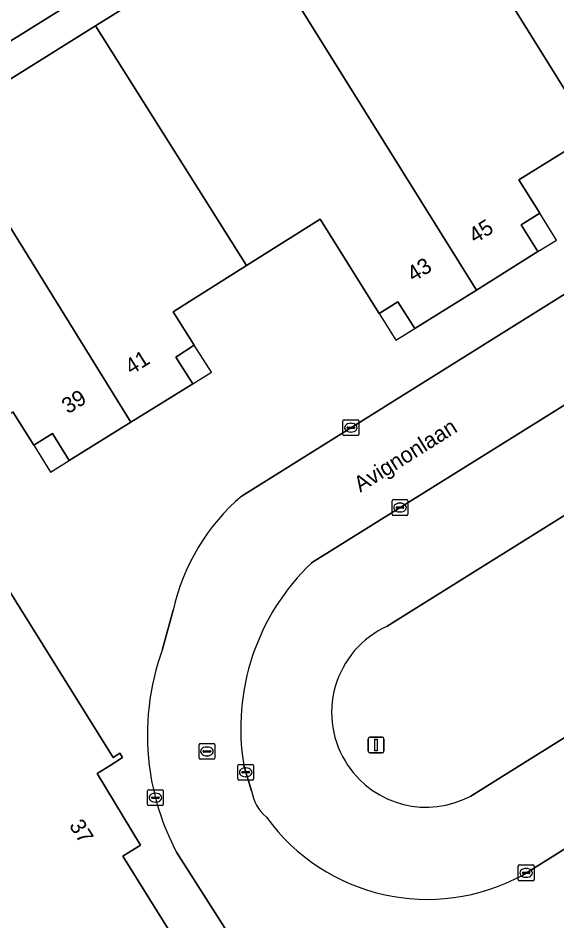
# Model space of a CAD drawing. Extents: x 158455 to 159797, y 387218 to 388672.
# Drawn here: x 158762.8 to 158796.9, y 387490.1 to 387547.3 of the extents above; entities that cross this region are included whole.
import ezdxf

# ---------------------------------------------------------------- set-up
doc = ezdxf.new("R2010")
doc.units = 0
for name, color, linetype in [('IMGEO_Brandkraan', 7, 'Continuous'), ('IMGEO_Erf', 7, 'Continuous'), ('IMGEO_Kolk', 7, 'Continuous'), ('IMGEO_Lichtmast', 7, 'Continuous'), ('IMGEO_Openbare_ruimte_label', 7, 'Continuous'), ('IMGEO_Pand', 7, 'Continuous'), ('IMGEO_Pand_nummerreeks', 7, 'Continuous'), ('IMGEO_Pand_overbouw', 7, 'Continuous'), ('IMGEO_Parkeervlak_open', 7, 'Continuous'), ('IMGEO_Rijbaan_lokaal_open', 7, 'Continuous'), ('IMGEO_Voetpad_open', 7, 'Continuous')]:
    doc.layers.add(name, color=color, linetype=linetype)

msp = doc.modelspace()

# ---------------------------------------------------------------- linework, layer by layer
at = {"layer": 'IMGEO_Brandkraan'}
for p, q in [((158774.319, 387501.385), (158775.171, 387501.385)), ((158774.244, 387500.459), (158774.244, 387501.311)), ((158774.503, 387500.879), (158774.503, 387500.891)), ((158774.941, 387500.842), (158774.543, 387500.842)), ((158774.546, 387500.928), (158774.944, 387500.928)), ((158774.732, 387501.165), (158774.757, 387501.165)), ((158774.987, 387500.891), (158774.987, 387500.879)), ((158775.245, 387501.311), (158775.245, 387500.459)), ((158775.171, 387500.385), (158774.319, 387500.385)), ((158774.755, 387500.605), (158774.73, 387500.605))]:
    msp.add_line(p, q, dxfattribs=at)
for points in [[(158774.319, 387501.385), (158775.171, 387501.385)], [(158774.244, 387500.459), (158774.244, 387501.311)], [(158775.245, 387501.311), (158775.245, 387500.459)], [(158775.171, 387500.385), (158774.319, 387500.385)]]:
    msp.add_lwpolyline(points, dxfattribs=at)
for centre, radius, start, end in [((158774.321, 387501.309), 0.0765, 91.552, 178.448), ((158774.321, 387501.309), 0.0765, 91.552, 178.448), ((158775.169, 387501.309), 0.0765, 1.552, 88.448), ((158775.169, 387501.309), 0.0765, 1.552, 88.448), ((158774.543, 387500.888), 0.0403, 85.8775, 175.7526), ((158774.54, 387500.878), 0.0366, 178.938, 274.7102), ((158774.944, 387500.885), 0.043, 264.8664, 352.4533), ((158774.948, 387500.89), 0.0386, 1.7309, 96.639), ((158774.321, 387500.461), 0.0765, 181.552, 268.448), ((158774.321, 387500.461), 0.0765, 181.552, 268.448), ((158775.169, 387500.461), 0.0765, 271.552, 358.448), ((158775.169, 387500.461), 0.0765, 271.552, 358.448)]:
    msp.add_arc(centre, radius, start, end, dxfattribs=at)
for centre, major_axis, ratio, start_param, end_param in [((158774.731, 387500.885), (-0.387, 0.002), 0.722429, 4.712389, 7.853982), ((158774.756, 387500.885), (-0.39, 0.002), 0.717154, 1.570796, 4.712389)]:
    msp.add_ellipse(centre, major_axis=major_axis, ratio=ratio, start_param=start_param, end_param=end_param, dxfattribs=at)
at = {"layer": 'IMGEO_Erf'}
msp.add_lwpolyline([(158749.516, 387537.927), (158738.745, 387555.234), (158752.109, 387563.618), (158751.515, 387564.592), (158754.723, 387566.608), (158755.385, 387565.623), (158781.522, 387581.924), (158792.348, 387564.63)], close=True, dxfattribs=at)
for points in [[(158758.083, 387540.857), (158767.688, 387546.853), (158777.539, 387553.003)], [(158799.185, 387539.994), (158794.518, 387537.084), (158795.836, 387534.971), (158794.663, 387534.233), (158795.723, 387532.548), (158791.82, 387530.113), (158787.912, 387527.674), (158786.85, 387529.37), (158785.663, 387528.627), (158781.924, 387534.604), (158777.262, 387531.665), (158772.609, 387528.733), (158773.939, 387526.623), (158772.769, 387525.853), (158773.843, 387524.168), (158769.933, 387521.744), (158766.012, 387519.313), (158764.959, 387521.013), (158763.77, 387520.276), (158762.452, 387522.401)], [(158776.971, 387517.085), (158807.042, 387535.864), (158810.332, 387530.677)], [(158762.308, 387475.257), (158746.866, 387500), (158745.717, 387501.841), (158761.741, 387511.827), (158768.797, 387500.506), (158769.226, 387500.781), (158769.4, 387500.503), (158768.61, 387500), (158767.794, 387499.481), (158770.54, 387494.943), (158769.42, 387494.242), (158771.128, 387491.512), (158776.056, 387483.637)], [(158771.926, 387507.371), (158772.6, 387509.83)], [(158778.207, 387486.065), (158772.815, 387494.506)]]:
    msp.add_lwpolyline(points, dxfattribs=at)
for centre, radius, start, end in [((158785.686, 387506.89), 13.412, 130.5253, 167.3384), ((158786.944, 387501.943), 15.968, 160.1294, 186.9906), ((158786.955, 387501.952), 15.98, 187.0156, 207.7708)]:
    msp.add_arc(centre, radius, start, end, dxfattribs=at)
at = {"layer": 'IMGEO_Kolk'}
for p, q in [((158783.366, 387520.964), (158783.366, 387521.816)), ((158783.441, 387521.89), (158784.293, 387521.89)), ((158783.625, 387521.384), (158783.625, 387521.396)), ((158783.668, 387521.433), (158784.066, 387521.433)), ((158783.854, 387521.67), (158783.879, 387521.67)), ((158784.109, 387521.396), (158784.109, 387521.384)), ((158784.367, 387521.816), (158784.367, 387520.964)), ((158784.293, 387520.89), (158783.441, 387520.89)), ((158784.063, 387521.347), (158783.665, 387521.347)), ((158783.877, 387521.11), (158783.852, 387521.11)), ((158786.558, 387516.833), (158787.41, 387516.833)), ((158786.483, 387515.907), (158786.483, 387516.759)), ((158786.742, 387516.327), (158786.742, 387516.339)), ((158787.18, 387516.29), (158786.782, 387516.29)), ((158786.785, 387516.376), (158787.183, 387516.376)), ((158786.971, 387516.613), (158786.996, 387516.613)), ((158787.226, 387516.339), (158787.226, 387516.327)), ((158787.484, 387516.759), (158787.484, 387515.907)), ((158787.41, 387515.833), (158786.558, 387515.833)), ((158786.994, 387516.053), (158786.969, 387516.053)), ((158776.704, 387499.139), (158776.704, 387499.991)), ((158776.779, 387500.065), (158777.631, 387500.065)), ((158777.192, 387499.845), (158777.217, 387499.845)), ((158777.705, 387499.991), (158777.705, 387499.139)), ((158776.963, 387499.559), (158776.963, 387499.571)), ((158777.401, 387499.522), (158777.003, 387499.522)), ((158777.006, 387499.608), (158777.404, 387499.608)), ((158777.215, 387499.285), (158777.19, 387499.285)), ((158777.447, 387499.571), (158777.447, 387499.559)), ((158777.631, 387499.065), (158776.779, 387499.065)), ((158770.982, 387497.528), (158770.982, 387498.38)), ((158771.057, 387498.454), (158771.909, 387498.454)), ((158771.241, 387497.948), (158771.241, 387497.96)), ((158771.284, 387497.997), (158771.682, 387497.997)), ((158771.47, 387498.234), (158771.495, 387498.234)), ((158771.725, 387497.96), (158771.725, 387497.948)), ((158771.983, 387498.38), (158771.983, 387497.528)), ((158771.909, 387497.454), (158771.057, 387497.454)), ((158771.679, 387497.911), (158771.281, 387497.911)), ((158771.493, 387497.674), (158771.468, 387497.674)), ((158794.474, 387492.766), (158794.474, 387493.618)), ((158794.549, 387493.692), (158795.401, 387493.692)), ((158794.962, 387493.472), (158794.987, 387493.472)), ((158795.475, 387493.618), (158795.475, 387492.766)), ((158794.733, 387493.186), (158794.733, 387493.198)), ((158795.171, 387493.149), (158794.773, 387493.149)), ((158794.776, 387493.235), (158795.174, 387493.235)), ((158794.985, 387492.912), (158794.96, 387492.912)), ((158795.217, 387493.198), (158795.217, 387493.186)), ((158795.401, 387492.692), (158794.549, 387492.692))]:
    msp.add_line(p, q, dxfattribs=at)
for points in [[(158783.366, 387520.964), (158783.366, 387521.816)], [(158783.441, 387521.89), (158784.293, 387521.89)], [(158784.367, 387521.816), (158784.367, 387520.964)], [(158784.293, 387520.89), (158783.441, 387520.89)], [(158786.558, 387516.833), (158787.41, 387516.833)], [(158786.483, 387515.907), (158786.483, 387516.759)], [(158787.484, 387516.759), (158787.484, 387515.907)], [(158787.41, 387515.833), (158786.558, 387515.833)], [(158776.704, 387499.139), (158776.704, 387499.991)], [(158776.779, 387500.065), (158777.631, 387500.065)], [(158777.705, 387499.991), (158777.705, 387499.139)], [(158777.631, 387499.065), (158776.779, 387499.065)], [(158770.982, 387497.528), (158770.982, 387498.38)], [(158771.057, 387498.454), (158771.909, 387498.454)], [(158771.983, 387498.38), (158771.983, 387497.528)], [(158771.909, 387497.454), (158771.057, 387497.454)], [(158794.474, 387492.766), (158794.474, 387493.618)], [(158794.549, 387493.692), (158795.401, 387493.692)], [(158795.475, 387493.618), (158795.475, 387492.766)], [(158795.401, 387492.692), (158794.549, 387492.692)]]:
    msp.add_lwpolyline(points, dxfattribs=at)
for centre, radius, start, end in [((158783.443, 387521.814), 0.0765, 91.552, 178.448), ((158783.443, 387521.814), 0.0765, 91.552, 178.448), ((158783.665, 387521.393), 0.0403, 85.8775, 175.7526), ((158783.662, 387521.383), 0.0366, 178.938, 274.7102), ((158784.066, 387521.39), 0.043, 264.8664, 352.4533), ((158784.07, 387521.395), 0.0386, 1.7309, 96.639), ((158784.291, 387521.814), 0.0765, 1.552, 88.448), ((158784.291, 387521.814), 0.0765, 1.552, 88.448), ((158783.443, 387520.966), 0.0765, 181.552, 268.448), ((158783.443, 387520.966), 0.0765, 181.552, 268.448), ((158784.291, 387520.966), 0.0765, 271.552, 358.448), ((158784.291, 387520.966), 0.0765, 271.552, 358.448), ((158786.56, 387516.757), 0.0765, 91.552, 178.448), ((158786.56, 387516.757), 0.0765, 91.552, 178.448), ((158787.408, 387516.757), 0.0765, 1.552, 88.448), ((158787.408, 387516.757), 0.0765, 1.552, 88.448), ((158786.782, 387516.336), 0.0403, 85.8775, 175.7526), ((158786.779, 387516.326), 0.0366, 178.938, 274.7102), ((158787.183, 387516.333), 0.043, 264.8664, 352.4533), ((158787.187, 387516.338), 0.0386, 1.7309, 96.639), ((158786.56, 387515.909), 0.0765, 181.552, 268.448), ((158786.56, 387515.909), 0.0765, 181.552, 268.448), ((158787.408, 387515.909), 0.0765, 271.552, 358.448), ((158787.408, 387515.909), 0.0765, 271.552, 358.448), ((158776.781, 387499.989), 0.0765, 91.552, 178.448), ((158776.781, 387499.989), 0.0765, 91.552, 178.448), ((158777.629, 387499.989), 0.0765, 1.552, 88.448), ((158777.629, 387499.989), 0.0765, 1.552, 88.448), ((158776.781, 387499.141), 0.0765, 181.552, 268.448), ((158776.781, 387499.141), 0.0765, 181.552, 268.448), ((158777.003, 387499.568), 0.0403, 85.8775, 175.7526), ((158777, 387499.558), 0.0366, 178.938, 274.7102), ((158777.404, 387499.565), 0.043, 264.8664, 352.4533), ((158777.408, 387499.57), 0.0386, 1.7309, 96.639), ((158777.629, 387499.141), 0.0765, 271.552, 358.448), ((158777.629, 387499.141), 0.0765, 271.552, 358.448), ((158771.059, 387498.378), 0.0765, 91.552, 178.448), ((158771.059, 387498.378), 0.0765, 91.552, 178.448), ((158771.281, 387497.957), 0.0403, 85.8775, 175.7526), ((158771.278, 387497.947), 0.0366, 178.938, 274.7102), ((158771.682, 387497.954), 0.043, 264.8664, 352.4533), ((158771.686, 387497.959), 0.0386, 1.7309, 96.639), ((158771.907, 387498.378), 0.0765, 1.552, 88.448), ((158771.907, 387498.378), 0.0765, 1.552, 88.448), ((158771.059, 387497.53), 0.0765, 181.552, 268.448), ((158771.059, 387497.53), 0.0765, 181.552, 268.448), ((158771.907, 387497.53), 0.0765, 271.552, 358.448), ((158771.907, 387497.53), 0.0765, 271.552, 358.448), ((158794.551, 387493.616), 0.0765, 91.552, 178.448), ((158794.551, 387493.616), 0.0765, 91.552, 178.448), ((158795.399, 387493.616), 0.0765, 1.552, 88.448), ((158795.399, 387493.616), 0.0765, 1.552, 88.448), ((158794.773, 387493.195), 0.0403, 85.8775, 175.7526), ((158794.77, 387493.185), 0.0366, 178.938, 274.7102), ((158795.174, 387493.192), 0.043, 264.8664, 352.4533), ((158795.178, 387493.197), 0.0386, 1.7309, 96.639), ((158794.551, 387492.768), 0.0765, 181.552, 268.448), ((158794.551, 387492.768), 0.0765, 181.552, 268.448), ((158795.399, 387492.768), 0.0765, 271.552, 358.448), ((158795.399, 387492.768), 0.0765, 271.552, 358.448)]:
    msp.add_arc(centre, radius, start, end, dxfattribs=at)
for centre, major_axis, ratio, start_param, end_param in [((158783.853, 387521.39), (-0.387, 0.002), 0.722429, 4.712389, 7.853982), ((158783.878, 387521.39), (-0.39, 0.002), 0.717154, 1.570796, 4.712389), ((158786.97, 387516.333), (-0.387, 0.002), 0.722429, 4.712389, 7.853982), ((158786.995, 387516.333), (-0.39, 0.002), 0.717154, 1.570796, 4.712389), ((158777.191, 387499.565), (-0.387, 0.002), 0.722429, 4.712389, 7.853982), ((158777.216, 387499.565), (-0.39, 0.002), 0.717154, 1.570796, 4.712389), ((158771.469, 387497.954), (-0.387, 0.002), 0.722429, 4.712389, 7.853982), ((158771.494, 387497.954), (-0.39, 0.002), 0.717154, 1.570796, 4.712389), ((158794.961, 387493.192), (-0.387, 0.002), 0.722429, 4.712389, 7.853982), ((158794.986, 387493.192), (-0.39, 0.002), 0.717154, 1.570796, 4.712389)]:
    msp.add_ellipse(centre, major_axis=major_axis, ratio=ratio, start_param=start_param, end_param=end_param, dxfattribs=at)
at = {"layer": 'IMGEO_Lichtmast'}
for p, q in [((158784.97, 387500.891), (158784.97, 387501.691)), ((158784.97, 387501.691), (158784.97, 387500.891)), ((158785.07, 387501.791), (158785.86, 387501.791)), ((158785.86, 387501.791), (158785.07, 387501.791)), ((158785.96, 387501.691), (158785.96, 387500.891)), ((158785.96, 387500.891), (158785.96, 387501.691)), ((158785.86, 387500.791), (158785.07, 387500.791)), ((158785.07, 387500.791), (158785.86, 387500.791))]:
    msp.add_line(p, q, dxfattribs=at)
msp.add_lwpolyline([(158785.39, 387501.666), (158785.54, 387501.666), (158785.54, 387500.916), (158785.39, 387500.916), (158785.39, 387501.666)], dxfattribs=at)
for centre, start, end in [((158785.07, 387501.691), 90, 180), ((158785.07, 387501.691), 90, 180), ((158785.86, 387501.691), 0, 90), ((158785.86, 387501.691), 360, 90), ((158785.07, 387500.891), 180, 270), ((158785.07, 387500.891), 180, 270), ((158785.86, 387500.891), 270, 0), ((158785.86, 387500.891), 270, 0)]:
    msp.add_arc(centre, 0.1, start, end, dxfattribs=at)
at = {"layer": 'IMGEO_Pand'}
for points in [[(158749.516, 387537.927), (158792.348, 387564.63), (158781.522, 387581.924), (158755.385, 387565.623), (158754.723, 387566.608), (158751.515, 387564.592), (158752.109, 387563.618), (158738.745, 387555.234)], [(158799.185, 387539.994), (158803.852, 387542.905), (158807.562, 387536.969), (158808.755, 387537.702), (158809.809, 387535.986), (158813.704, 387538.428), (158796.962, 387565.129), (158787.28, 387559.084)], [(158799.185, 387539.994), (158787.28, 387559.084), (158777.539, 387553.003), (158791.82, 387530.113), (158795.723, 387532.548), (158794.663, 387534.233), (158795.836, 387534.971), (158794.518, 387537.084)], [(158777.539, 387553.003), (158767.688, 387546.853), (158777.262, 387531.665), (158781.924, 387534.604), (158785.663, 387528.627), (158786.85, 387529.37), (158787.912, 387527.674), (158791.82, 387530.113)], [(158767.688, 387546.853), (158758.083, 387540.857), (158769.933, 387521.744), (158773.843, 387524.168), (158772.769, 387525.853), (158773.939, 387526.623), (158772.609, 387528.733), (158777.262, 387531.665)], [(158759.809, 387520.763), (158762.452, 387522.401), (158763.77, 387520.276), (158764.959, 387521.013), (158766.012, 387519.313), (158769.933, 387521.744), (158758.083, 387540.857), (158732.469, 387524.866), (158736.302, 387518.578), (158736.998, 387519.014), (158738.888, 387520.198), (158746.247, 387518.511), (158746.001, 387517.438), (158754.495, 387515.491), (158759.368, 387514.374), (158759.435, 387514.695), (158758.473, 387514.922)], [(158762.408, 387475.096), (158776.056, 387483.637), (158771.128, 387491.512), (158769.42, 387494.242), (158770.54, 387494.943), (158767.794, 387499.481), (158768.61, 387500), (158769.4, 387500.503), (158769.226, 387500.781), (158768.797, 387500.506), (158761.741, 387511.827), (158745.717, 387501.841), (158746.866, 387500), (158762.308, 387475.257)]]:
    msp.add_lwpolyline(points, close=True, dxfattribs=at)
at = {"layer": 'IMGEO_Pand_overbouw'}
for points in [[(158795.836, 387534.971), (158794.663, 387534.233), (158795.723, 387532.548), (158796.892, 387533.277)], [(158786.85, 387529.37), (158785.663, 387528.627), (158786.723, 387526.932), (158787.912, 387527.674)], [(158773.939, 387526.623), (158772.769, 387525.853), (158773.843, 387524.168), (158775.025, 387524.901)], [(158764.959, 387521.013), (158763.77, 387520.276), (158764.824, 387518.576), (158766.012, 387519.313)]]:
    msp.add_lwpolyline(points, close=True, dxfattribs=at)
at = {"layer": 'IMGEO_Parkeervlak_open'}
for points in [[(158798.379, 387523.435), (158781.383, 387512.839)], [(158786.178, 387508.818), (158800.63, 387517.848)], [(158794.757, 387493.057), (158805.862, 387500), (158816.691, 387506.77), (158813.57, 387511.831), (158794.585, 387500), (158791.466, 387498.056)], [(158777.078, 387500), (158777.579, 387498.395)]]:
    msp.add_lwpolyline(points, dxfattribs=at)
for centre, radius, start, end in [((158791.372, 387502.348), 14.485, 133.5962, 189.3305), ((158788.649, 387503.351), 5.999, 114.3199, 213.9627), ((158788.648, 387503.35), 5.998, 213.9601, 298.0262), ((158780.154, 387498.743), 2.598, 187.69, 230.8097), ((158788.716, 387504.103), 12.59, 215.8547, 298.6712)]:
    msp.add_arc(centre, radius, start, end, dxfattribs=at)
at = {"layer": 'IMGEO_Rijbaan_lokaal_open'}
for points in [[(158810.332, 387530.677), (158807.042, 387535.864), (158776.971, 387517.085)], [(158781.383, 387512.839), (158798.379, 387523.435)], [(158772.6, 387509.83), (158771.926, 387507.371)], [(158818.488, 387507.911), (158816.691, 387506.77), (158805.862, 387500), (158794.757, 387493.057)], [(158777.579, 387498.395), (158777.078, 387500)], [(158772.815, 387494.506), (158778.207, 387486.065)]]:
    msp.add_lwpolyline(points, dxfattribs=at)
for centre, radius, start, end in [((158785.686, 387506.89), 13.412, 130.5253, 167.3384), ((158791.372, 387502.348), 14.485, 133.5962, 189.3305), ((158786.944, 387501.943), 15.968, 160.1294, 186.9906), ((158786.955, 387501.952), 15.98, 187.0156, 207.7708), ((158780.154, 387498.743), 2.598, 187.69, 230.8097), ((158788.716, 387504.103), 12.59, 215.8547, 298.6712)]:
    msp.add_arc(centre, radius, start, end, dxfattribs=at)
at = {"layer": 'IMGEO_Voetpad_open'}
for points in [[(158800.63, 387517.848), (158786.178, 387508.818)], [(158791.466, 387498.056), (158794.585, 387500), (158813.57, 387511.831), (158816.691, 387506.77), (158818.488, 387507.911)]]:
    msp.add_lwpolyline(points, dxfattribs=at)
for centre, radius, start, end in [((158788.649, 387503.351), 5.999, 114.3199, 213.9627), ((158788.648, 387503.35), 5.998, 213.9601, 298.0262)]:
    msp.add_arc(centre, radius, start, end, dxfattribs=at)

# ---------------------------------------------------------------- texts
at = {"layer": 'IMGEO_Openbare_ruimte_label'}
msp.add_text('Avignonlaan', height=1, rotation=32.0844, dxfattribs=at).set_placement((158784.463, 387517.269))
at = {"layer": 'IMGEO_Pand_nummerreeks'}
for s, rotation, p in [('45', 31.9638, (158791.736, 387533.03)), ('43', 31.9638, (158787.831, 387530.593)), ('41', 31.7978, (158769.951, 387524.72)), ('39', 31.7992, (158765.94, 387522.233)), ('37', 302.0329, (158765.982, 387496.194))]:
    msp.add_text(s, height=1, rotation=rotation, dxfattribs=at).set_placement(p)

doc.saveas('drawing.dxf')
